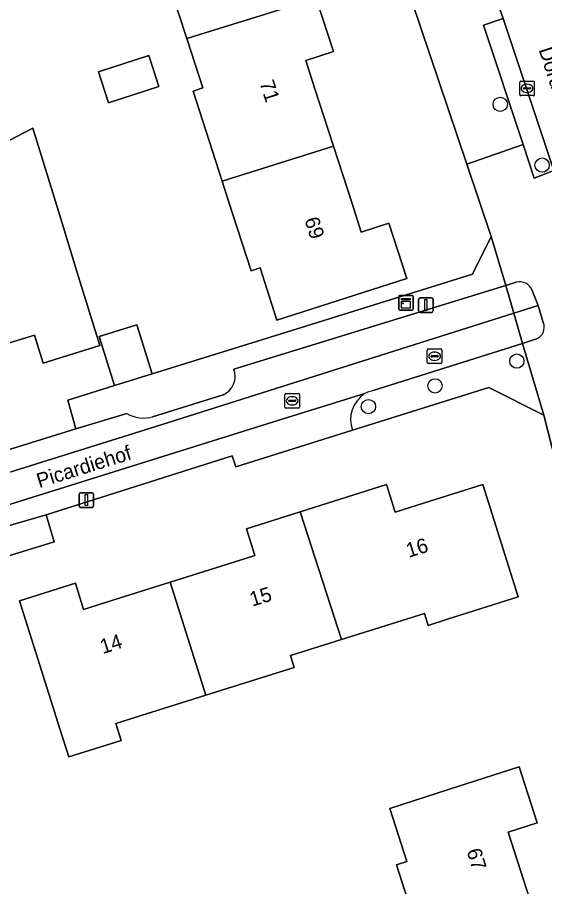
# Model space of a CAD drawing. Extents: x 158455 to 159797, y 387218 to 388672.
# Drawn here: x 159653.7 to 159689.8, y 387808.9 to 387868.3 of the extents above; entities that cross this region are included whole.
import ezdxf

# ---------------------------------------------------------------- set-up
doc = ezdxf.new("R2010")
doc.units = 0
for name, color, linetype in [('IMGEO_Boom', 7, 'Continuous'), ('IMGEO_Erf', 7, 'Continuous'), ('IMGEO_Kast', 7, 'Continuous'), ('IMGEO_Kolk', 7, 'Continuous'), ('IMGEO_Lichtmast', 7, 'Continuous'), ('IMGEO_Muur', 7, 'Continuous'), ('IMGEO_Openbare_ruimte_label', 7, 'Continuous'), ('IMGEO_Pand', 7, 'Continuous'), ('IMGEO_Pand_nummerreeks', 7, 'Continuous'), ('IMGEO_Parkeervlak_open', 7, 'Continuous'), ('IMGEO_Rijbaan_lokaal_open', 7, 'Continuous'), ('IMGEO_Voetpad_open', 7, 'Continuous')]:
    doc.layers.add(name, color=color, linetype=linetype)

msp = doc.modelspace()

# ---------------------------------------------------------------- linework, layer by layer
at = {"layer": 'IMGEO_Boom'}
for centre in [(159686.724, 387862.352), (159689.588, 387858.195), (159687.859, 387844.797), (159682.27, 387843.104), (159677.721, 387841.685)]:
    msp.add_circle(centre, 0.489, dxfattribs=at)
at = {"layer": 'IMGEO_Erf'}
for points in [[(159684.448, 387858.253), (159678.761, 387875.107), (159674.874, 387885.293), (159668.658, 387900.633), (159662.597, 387914.003)], [(159674.153, 387869.604), (159675.33, 387865.957), (159673.44, 387865.347), (159674.062, 387863.419), (159675.326, 387859.501), (159676.597, 387855.562), (159677.225, 387853.617), (159679.122, 387854.229), (159680.34, 387850.453), (159671.471, 387847.591), (159670.313, 387851.178), (159669.697, 387850.979), (159668.161, 387855.738), (159667.719, 387857.108), (159665.734, 387863.258), (159666.396, 387863.472), (159665.309, 387866.842), (159664.181, 387870.337)], [(159652.546, 387859.571), (159654.794, 387860.732), (159656.629, 387854.758), (159657.897, 387850.632), (159659.365, 387845.852), (159655.5, 387844.665), (159654.914, 387846.573), (159652.889, 387845.951)], [(159606.782, 387828.946), (159620.763, 387828.664), (159620.893, 387828.704), (159620.694, 387829.284), (159625.667, 387830.813), (159631.993, 387832.758), (159632.122, 387832.218), (159638.652, 387834.248), (159657.721, 387840.176), (159657.182, 387842.125), (159660.358, 387843.136), (159659.329, 387846.486), (159661.905, 387847.277), (159662.933, 387843.927), (159671.768, 387846.671), (159684.832, 387850.743), (159686.112, 387853.323), (159684.448, 387858.253)], [(159690.547, 387837.784), (159689.697, 387841.095), (159685.948, 387842.985), (159676.627, 387840.067), (159668.658, 387837.573), (159668.408, 387838.313), (159655.689, 387834.289), (159656.248, 387832.449), (159652.932, 387831.415), (159635.537, 387825.993), (159636.996, 387821.211), (159638.296, 387816.947), (159637.623, 387816.745), (159638.624, 387813.284), (159638.701, 387813.151), (159640.442, 387810.143), (159641.025, 387810.48), (159644.321, 387804.784)]]:
    msp.add_lwpolyline(points, dxfattribs=at)
for points in [[(159662.725, 387865.696), (159663.409, 387863.574), (159659.961, 387862.462), (159659.276, 387864.584)], [(159666.606, 387821.952), (159660.449, 387820.012), (159660.814, 387818.853), (159657.243, 387817.729), (159656.635, 387819.66), (159655.38, 387823.644), (159653.878, 387828.412), (159657.695, 387829.614), (159658.26, 387827.821), (159660.259, 387828.451), (159664.164, 387829.681), (159668.029, 387830.899), (159669.955, 387831.506), (159669.377, 387833.339), (159673.045, 387834.494), (159678.952, 387836.355), (159679.545, 387834.472), (159681.472, 387835.079), (159685.539, 387836.361), (159687.962, 387828.669), (159683.194, 387827.166), (159681.806, 387826.729), (159681.55, 387827.543), (159675.879, 387825.757), (159672.397, 387824.66), (159672.651, 387823.856)], [(159681.628, 387804.158), (159679.631, 387810.363), (159680.341, 387810.592), (159679.179, 387814.2), (159683.269, 387815.517), (159688.028, 387817.049), (159689.259, 387813.226), (159687.261, 387812.583), (159689.177, 387806.633), (159691.039, 387800.848), (159692.991, 387801.477), (159694.229, 387797.631), (159685.34, 387794.77), (159684.2, 387798.31), (159683.575, 387798.109), (159683.512, 387798.304), (159680.662, 387797.369), (159678.777, 387803.223)]]:
    msp.add_lwpolyline(points, close=True, dxfattribs=at)
at = {"layer": 'IMGEO_Kast'}
for p, q in [((159679.862, 387849.289), (159680.703, 387849.289)), ((159680.703, 387849.289), (159679.862, 387849.289)), ((159679.787, 387848.364), (159679.787, 387849.205)), ((159679.787, 387849.205), (159679.787, 387848.364)), ((159680.787, 387849.214), (159680.787, 387848.373)), ((159680.787, 387848.373), (159680.787, 387849.214)), ((159680.712, 387848.289), (159679.871, 387848.289)), ((159679.871, 387848.289), (159680.712, 387848.289))]:
    msp.add_line(p, q, dxfattribs=at)
for points in [[(159679.982, 387849.079), (159680.582, 387849.079), (159680.582, 387848.994), (159679.982, 387848.994), (159679.982, 387849.079)], [(159679.982, 387848.904), (159680.582, 387848.904), (159680.582, 387848.415), (159679.982, 387848.415), (159679.982, 387848.904)]]:
    msp.add_lwpolyline(points, dxfattribs=at)
msp.add_circle((159680.066, 387848.753), 0.0377, dxfattribs=at)
for centre, start, end in [((159679.865, 387849.211), 92.4484, 184.28452), ((159679.865, 387849.211), 92.4484, 184.28452), ((159680.709, 387849.211), 2.4484, 94.28452), ((159680.709, 387849.211), 2.4484, 94.28452), ((159679.865, 387848.367), 182.4484, 274.28452), ((159679.865, 387848.367), 182.4484, 274.28452), ((159680.709, 387848.367), 272.4484, 4.28452), ((159680.709, 387848.367), 272.4484, 4.28452)]:
    msp.add_arc(centre, 0.0779, start, end, dxfattribs=at)
at = {"layer": 'IMGEO_Kolk'}
for p, q in [((159688.054, 387863.019), (159688.054, 387863.871)), ((159688.129, 387863.945), (159688.981, 387863.945)), ((159688.356, 387863.488), (159688.754, 387863.488)), ((159688.542, 387863.725), (159688.567, 387863.725)), ((159689.055, 387863.871), (159689.055, 387863.019)), ((159688.981, 387862.945), (159688.129, 387862.945)), ((159688.313, 387863.439), (159688.313, 387863.451)), ((159688.751, 387863.402), (159688.353, 387863.402)), ((159688.565, 387863.165), (159688.54, 387863.165)), ((159688.797, 387863.451), (159688.797, 387863.439)), ((159681.744, 387844.702), (159681.744, 387845.554)), ((159681.819, 387845.628), (159682.671, 387845.628)), ((159682.003, 387845.122), (159682.003, 387845.134)), ((159682.441, 387845.085), (159682.043, 387845.085)), ((159682.046, 387845.171), (159682.444, 387845.171)), ((159682.232, 387845.408), (159682.257, 387845.408)), ((159682.487, 387845.134), (159682.487, 387845.122)), ((159682.745, 387845.554), (159682.745, 387844.702)), ((159682.671, 387844.628), (159681.819, 387844.628)), ((159682.255, 387844.848), (159682.23, 387844.848)), ((159672.01, 387841.654), (159672.01, 387842.506)), ((159672.085, 387842.58), (159672.937, 387842.58)), ((159672.312, 387842.123), (159672.71, 387842.123)), ((159672.498, 387842.36), (159672.523, 387842.36)), ((159673.011, 387842.506), (159673.011, 387841.654)), ((159672.937, 387841.58), (159672.085, 387841.58)), ((159672.269, 387842.074), (159672.269, 387842.086)), ((159672.707, 387842.037), (159672.309, 387842.037)), ((159672.521, 387841.8), (159672.496, 387841.8)), ((159672.753, 387842.086), (159672.753, 387842.074))]:
    msp.add_line(p, q, dxfattribs=at)
for points in [[(159688.054, 387863.019), (159688.054, 387863.871)], [(159688.129, 387863.945), (159688.981, 387863.945)], [(159689.055, 387863.871), (159689.055, 387863.019)], [(159688.981, 387862.945), (159688.129, 387862.945)], [(159681.744, 387844.702), (159681.744, 387845.554)], [(159681.819, 387845.628), (159682.671, 387845.628)], [(159682.745, 387845.554), (159682.745, 387844.702)], [(159682.671, 387844.628), (159681.819, 387844.628)], [(159672.01, 387841.654), (159672.01, 387842.506)], [(159672.085, 387842.58), (159672.937, 387842.58)], [(159673.011, 387842.506), (159673.011, 387841.654)], [(159672.937, 387841.58), (159672.085, 387841.58)]]:
    msp.add_lwpolyline(points, dxfattribs=at)
for centre, radius, start, end in [((159688.131, 387863.869), 0.0765, 91.55205, 178.44795), ((159688.131, 387863.869), 0.0765, 91.55205, 178.44795), ((159688.353, 387863.448), 0.0403, 85.87752, 175.75265), ((159688.758, 387863.45), 0.0386, 1.73085, 96.63898), ((159688.979, 387863.869), 0.0765, 1.55205, 88.44795), ((159688.979, 387863.869), 0.0765, 1.55205, 88.44795), ((159688.131, 387863.021), 0.0765, 181.55205, 268.44795), ((159688.131, 387863.021), 0.0765, 181.55205, 268.44795), ((159688.35, 387863.438), 0.0366, 178.93798, 274.71019), ((159688.754, 387863.445), 0.043, 264.86636, 352.45326), ((159688.979, 387863.021), 0.0765, 271.55205, 358.44795), ((159688.979, 387863.021), 0.0765, 271.55205, 358.44795), ((159681.821, 387845.552), 0.0765, 91.55205, 178.44795), ((159681.821, 387845.552), 0.0765, 91.55205, 178.44795), ((159682.043, 387845.131), 0.0403, 85.87752, 175.75265), ((159682.04, 387845.121), 0.0366, 178.93798, 274.71019), ((159682.444, 387845.128), 0.043, 264.86636, 352.45326), ((159682.448, 387845.133), 0.0386, 1.73085, 96.63898), ((159682.669, 387845.552), 0.0765, 1.55205, 88.44795), ((159682.669, 387845.552), 0.0765, 1.55205, 88.44795), ((159681.821, 387844.704), 0.0765, 181.55205, 268.44795), ((159681.821, 387844.704), 0.0765, 181.55205, 268.44795), ((159682.669, 387844.704), 0.0765, 271.55205, 358.44795), ((159682.669, 387844.704), 0.0765, 271.55205, 358.44795), ((159672.087, 387842.504), 0.0765, 91.55205, 178.44795), ((159672.087, 387842.504), 0.0765, 91.55205, 178.44795), ((159672.309, 387842.083), 0.0403, 85.87752, 175.75265), ((159672.714, 387842.085), 0.0386, 1.73085, 96.63898), ((159672.935, 387842.504), 0.0765, 1.55205, 88.44795), ((159672.935, 387842.504), 0.0765, 1.55205, 88.44795), ((159672.087, 387841.656), 0.0765, 181.55205, 268.44795), ((159672.087, 387841.656), 0.0765, 181.55205, 268.44795), ((159672.306, 387842.073), 0.0366, 178.93798, 274.71019), ((159672.71, 387842.08), 0.043, 264.86636, 352.45326), ((159672.935, 387841.656), 0.0765, 271.55205, 358.44795), ((159672.935, 387841.656), 0.0765, 271.55205, 358.44795)]:
    msp.add_arc(centre, radius, start, end, dxfattribs=at)
for centre, major_axis, ratio, start_param, end_param in [((159688.541, 387863.445), (-0.387, 0.002), 0.722429, 4.712389, 7.853982), ((159688.566, 387863.445), (-0.39, 0.002), 0.717154, 1.570796, 4.712389), ((159682.231, 387845.128), (-0.387, 0.002), 0.722429, 4.712389, 7.853982), ((159682.256, 387845.128), (-0.39, 0.002), 0.717154, 1.570796, 4.712389), ((159672.497, 387842.08), (-0.387, 0.002), 0.722429, 4.712389, 7.853982), ((159672.522, 387842.08), (-0.39, 0.002), 0.717154, 1.570796, 4.712389)]:
    msp.add_ellipse(centre, major_axis=major_axis, ratio=ratio, start_param=start_param, end_param=end_param, dxfattribs=at)
at = {"layer": 'IMGEO_Lichtmast'}
for p, q in [((159681.146, 387848.223), (159681.146, 387849.023)), ((159681.146, 387849.023), (159681.146, 387848.223)), ((159681.246, 387849.123), (159682.036, 387849.123)), ((159682.036, 387849.123), (159681.246, 387849.123)), ((159682.136, 387849.023), (159682.136, 387848.223)), ((159682.136, 387848.223), (159682.136, 387849.023)), ((159682.036, 387848.123), (159681.246, 387848.123)), ((159681.246, 387848.123), (159682.036, 387848.123)), ((159657.95, 387834.892), (159657.95, 387835.692)), ((159657.95, 387835.692), (159657.95, 387834.892)), ((159658.05, 387835.792), (159658.84, 387835.792)), ((159658.84, 387835.792), (159658.05, 387835.792)), ((159658.94, 387835.692), (159658.94, 387834.892)), ((159658.94, 387834.892), (159658.94, 387835.692)), ((159658.84, 387834.792), (159658.05, 387834.792)), ((159658.05, 387834.792), (159658.84, 387834.792))]:
    msp.add_line(p, q, dxfattribs=at)
for points in [[(159681.566, 387848.998), (159681.716, 387848.998), (159681.716, 387848.248), (159681.566, 387848.248), (159681.566, 387848.998)], [(159658.37, 387835.667), (159658.52, 387835.667), (159658.52, 387834.917), (159658.37, 387834.917), (159658.37, 387835.667)]]:
    msp.add_lwpolyline(points, dxfattribs=at)
for centre, start, end in [((159681.246, 387849.023), 90, 180), ((159681.246, 387849.023), 90, 180), ((159682.036, 387849.023), 0, 90), ((159682.036, 387849.023), 360, 90), ((159681.246, 387848.223), 180, 270), ((159681.246, 387848.223), 180, 270), ((159682.036, 387848.223), 270, 0), ((159682.036, 387848.223), 270, 0), ((159658.05, 387835.692), 90, 180), ((159658.05, 387835.692), 90, 180), ((159658.84, 387835.692), 0, 90), ((159658.84, 387835.692), 360, 90), ((159658.05, 387834.892), 180, 270), ((159658.05, 387834.892), 180, 270), ((159658.84, 387834.892), 270, 0), ((159658.84, 387834.892), 270, 0)]:
    msp.add_arc(centre, 0.1, start, end, dxfattribs=at)
at = {"layer": 'IMGEO_Muur'}
msp.add_lwpolyline([(159660.219, 387843.072), (159671.768, 387846.671)], dxfattribs=at)
at = {"layer": 'IMGEO_Pand'}
for points in [[(159674.153, 387869.604), (159672.958, 387873.307), (159671.103, 387872.708), (159670.501, 387874.575), (159669.23, 387878.513), (159661.616, 387876.149), (159663.556, 387870.135), (159664.181, 387870.337), (159665.309, 387866.842)], [(159667.719, 387857.108), (159675.326, 387859.501), (159674.062, 387863.419), (159673.44, 387865.347), (159675.33, 387865.957), (159674.153, 387869.604), (159665.309, 387866.842), (159666.396, 387863.472), (159665.734, 387863.258)], [(159659.276, 387864.584), (159659.961, 387862.462), (159663.409, 387863.574), (159662.725, 387865.696)], [(159649.177, 387844.811), (159652.889, 387845.951), (159654.914, 387846.573), (159655.5, 387844.665), (159659.365, 387845.852), (159657.897, 387850.632), (159656.629, 387854.758), (159654.794, 387860.732), (159652.546, 387859.571), (159652.781, 387858.806), (159647.619, 387857.221), (159647.707, 387856.934), (159645.626, 387856.295)], [(159667.719, 387857.108), (159668.161, 387855.738), (159669.697, 387850.979), (159670.313, 387851.178), (159671.471, 387847.591), (159680.34, 387850.453), (159679.122, 387854.229), (159677.225, 387853.617), (159676.597, 387855.562), (159675.326, 387859.501)], [(159659.329, 387846.486), (159660.358, 387843.136), (159662.933, 387843.927), (159661.905, 387847.277)], [(159673.045, 387834.494), (159675.879, 387825.757), (159681.55, 387827.543), (159681.806, 387826.729), (159683.194, 387827.166), (159687.962, 387828.669), (159685.539, 387836.361), (159681.472, 387835.079), (159679.545, 387834.472), (159678.952, 387836.355)], [(159666.606, 387821.952), (159672.651, 387823.856), (159672.397, 387824.66), (159675.879, 387825.757), (159673.045, 387834.494), (159669.377, 387833.339), (159669.955, 387831.506), (159668.029, 387830.899), (159664.164, 387829.681)], [(159664.164, 387829.681), (159660.259, 387828.451), (159658.26, 387827.821), (159657.695, 387829.614), (159653.878, 387828.412), (159655.38, 387823.644), (159656.635, 387819.66), (159657.243, 387817.729), (159660.814, 387818.853), (159660.449, 387820.012), (159666.606, 387821.952)], [(159689.177, 387806.633), (159687.261, 387812.583), (159689.259, 387813.226), (159688.028, 387817.049), (159683.269, 387815.517), (159679.179, 387814.2), (159680.341, 387810.592), (159679.631, 387810.363), (159681.628, 387804.158)]]:
    msp.add_lwpolyline(points, close=True, dxfattribs=at)
at = {"layer": 'IMGEO_Parkeervlak_open'}
msp.add_lwpolyline([(159686.936, 387868.226), (159685.571, 387867.757), (159688.291, 387859.616), (159689.035, 387857.305), (159690.383, 387857.829)], close=True, dxfattribs=at)
at = {"layer": 'IMGEO_Rijbaan_lokaal_open'}
for points in [[(159691.237, 387871.154), (159686.163, 387885.389), (159683.855, 387891.078), (159682.327, 387894.958), (159680.297, 387899.87), (159679.391, 387902.124), (159675.394, 387911.176), (159674.629, 387912.927), (159674.054, 387914.243), (159670.415, 387921.875), (159665.847, 387919.81), (159667.986, 387915.245), (159668.221, 387914.722), (159669.55, 387911.77), (159672.422, 387905.449), (159677.502, 387893.336), (159679.854, 387887.442), (159682.622, 387880.243), (159683.718, 387877.284), (159686.936, 387868.226), (159690.383, 387857.829)], [(159687.652, 387848.07), (159687.097, 387849.964), (159668.523, 387844.244)], [(159687.815, 387850.185), (159687.097, 387849.964), (159687.652, 387848.07), (159689.308, 387848.595), (159688.906, 387849.625)], [(159678.044, 387842.783), (159688.256, 387846.009), (159687.652, 387848.07), (159663.187, 387840.316), (159637.48, 387832.275), (159637.33, 387832.229), (159628.355, 387829.446), (159624.555, 387828.267)], [(159637.48, 387832.275), (159663.187, 387840.316), (159687.652, 387848.07)], [(159689.664, 387847.438), (159689.308, 387848.595), (159687.652, 387848.07), (159688.256, 387846.009), (159689.129, 387846.285)], [(159677.475, 387842.571), (159671.525, 387840.738), (159624.932, 387826.142)], [(159667.786, 387842.488), (159662.976, 387840.991)], [(159671.525, 387840.738), (159677.475, 387842.571)], [(159661.21, 387841.217), (159657.721, 387840.176), (159638.652, 387834.248)], [(159624.932, 387826.142), (159671.525, 387840.738)], [(159668.408, 387838.313), (159668.658, 387837.573), (159676.627, 387840.067)], [(159651.983, 387833.22), (159655.689, 387834.289), (159668.408, 387838.313)]]:
    msp.add_lwpolyline(points, dxfattribs=at)
for centre, radius, start, end in [((159688.054, 387849.307), 0.91, 20.45704, 105.20096), ((159688.88, 387847.101), 0.854, 286.98582, 23.23092), ((159667.222, 387843.757), 1.389, 293.94942, 20.51462), ((159678.379, 387841.016), 1.799, 100.71758, 120.15154), ((159678.609, 387840.791), 2.111, 122.51451, 200.06731), ((159662.347, 387843.086), 2.187, 238.6922, 286.72247)]:
    msp.add_arc(centre, radius, start, end, dxfattribs=at)
at = {"layer": 'IMGEO_Voetpad_open'}
for points in [[(159662.597, 387914.003), (159668.658, 387900.633), (159674.874, 387885.293), (159678.761, 387875.107), (159684.448, 387858.253), (159688.291, 387859.616), (159685.571, 387867.757), (159686.936, 387868.226), (159683.718, 387877.284), (159682.362, 387876.788), (159681.27, 387879.737), (159678.51, 387886.914), (159679.854, 387887.442), (159677.502, 387893.336), (159676.119, 387892.902), (159671.102, 387904.863)], [(159690.383, 387857.829), (159689.035, 387857.305), (159688.291, 387859.616), (159684.448, 387858.253), (159686.112, 387853.323), (159687.097, 387849.964), (159687.815, 387850.185)], [(159687.097, 387849.964), (159686.112, 387853.323), (159684.832, 387850.743), (159671.768, 387846.671), (159662.933, 387843.927), (159660.358, 387843.136), (159657.182, 387842.125), (159657.721, 387840.176), (159661.21, 387841.217)], [(159668.523, 387844.244), (159687.097, 387849.964)], [(159688.906, 387849.625), (159689.308, 387848.595), (159689.664, 387847.438)], [(159689.129, 387846.285), (159688.256, 387846.009), (159689.697, 387841.095), (159690.547, 387837.784), (159694.511, 387838.906), (159695.908, 387839.27)], [(159685.948, 387842.985), (159689.697, 387841.095), (159688.256, 387846.009), (159678.044, 387842.783)], [(159676.627, 387840.067), (159685.948, 387842.985)], [(159662.976, 387840.991), (159667.786, 387842.488)], [(159652.932, 387831.415), (159656.248, 387832.449), (159655.689, 387834.289), (159651.983, 387833.22)]]:
    msp.add_lwpolyline(points, dxfattribs=at)
for centre, radius, start, end in [((159688.054, 387849.307), 0.91, 20.45704, 105.20096), ((159688.88, 387847.101), 0.854, 286.98582, 23.23092), ((159667.222, 387843.757), 1.389, 293.94942, 20.51462), ((159678.379, 387841.016), 1.799, 100.71758, 120.15154), ((159678.609, 387840.791), 2.111, 122.51451, 200.06731), ((159662.347, 387843.086), 2.187, 238.6922, 286.72247)]:
    msp.add_arc(centre, radius, start, end, dxfattribs=at)

# ---------------------------------------------------------------- texts
at = {"layer": 'IMGEO_Openbare_ruimte_label'}
for s, rotation, p in [('Dordognelaan', 287.81889, (159689.345, 387866.092)), ('Picardiehof', 17.33011, (159655.229, 387836.108))]:
    msp.add_text(s, height=1, rotation=rotation, dxfattribs=at).set_placement(p)
at = {"layer": 'IMGEO_Pand_nummerreeks'}
for s, rotation, p in [('71', 288.14628, (159670.265, 387863.823)), ('69', 288.14628, (159673.333, 387854.465)), ('16', 17.35405, (159680.472, 387831.341)), ('15', 17.35405, (159669.785, 387828.001)), ('14', 17.8018, (159659.569, 387824.761)), ('67', 287.03169, (159684.419, 387811.314))]:
    msp.add_text(s, height=1, rotation=rotation, dxfattribs=at).set_placement(p)

doc.saveas('drawing.dxf')
